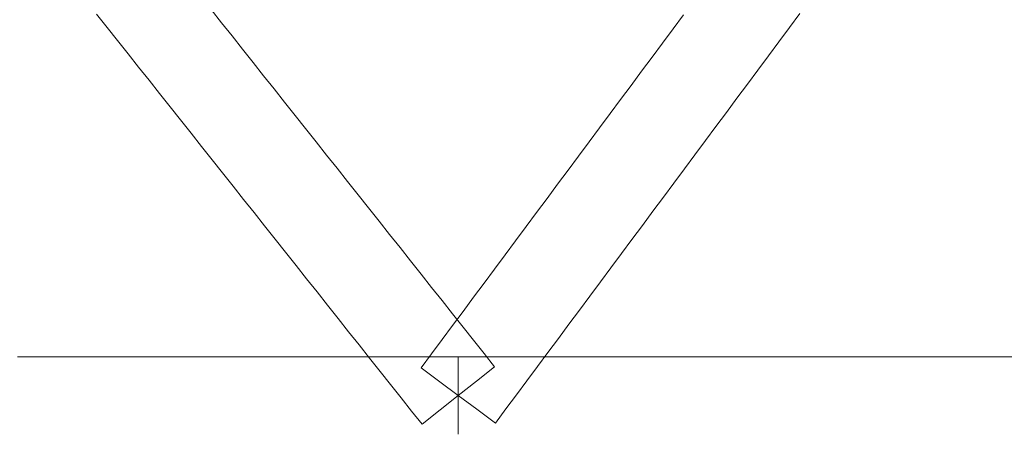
# Model space of a CAD drawing. Header units: millimetres. Extents: x -176817 to 571382, y -58489 to 156123.
# Tile 302 of 364: x 537110 to 540407, y -17807 to -16435. Entities that reach past the tile are written whole.
import ezdxf

# ---------------------------------------------------------------- set-up
doc = ezdxf.new("R2010")
doc.units = ezdxf.units.MM
doc.header["$LTSCALE"] = 0.2
doc.layers.add('ARF2000E0_BEARING_ROOF_KANTAVAT_KATTO', color=7, linetype='Continuous', lineweight=13)

msp = doc.modelspace()

# ---------------------------------------------------------------- linework, layer by layer
at = {"layer": 'ARF2000E0_BEARING_ROOF_KANTAVAT_KATTO'}
for points in [[(537367.4027, -16416.8395), (537402.559, -16461.1458), (537437.7152, -16505.452), (537472.8715, -16549.7583), (537508.0277, -16594.0645), (537543.184, -16638.3708), (537578.3402, -16682.677), (537613.4965, -16726.9833), (537648.6527, -16771.2895), (537683.809, -16815.5958), (537718.9652, -16859.902), (537754.1215, -16904.2083), (537789.2777, -16948.5145), (537824.434, -16992.8208), (537859.5902, -17037.127), (537894.7465, -17081.4333), (537929.9027, -17125.7395), (537965.059, -17170.0458), (538000.2152, -17214.352), (538035.3715, -17258.6583), (538070.5277, -17302.9645), (538105.684, -17347.2708), (538140.8402, -17391.577), (538175.9965, -17435.8833), (538211.1527, -17480.1895), (538246.309, -17524.4958), (538281.4652, -17568.802), (538316.6215, -17613.1083), (538351.7777, -17657.4145), (538386.934, -17701.7208), (538422.0902, -17746.027), (538457.2465, -17790.3333)], [(538457.2465, -17790.3333), (538517.9563, -17742.1611), (538578.6662, -17693.9888), (538639.3761, -17645.8166), (538700.0859, -17597.6444), (538664.9297, -17553.3381), (538629.7734, -17509.0319), (538594.6172, -17464.7256), (538559.4609, -17420.4194), (538524.3047, -17376.1131), (538489.1484, -17331.8069), (538453.9922, -17287.5006), (538418.8359, -17243.1944), (538383.6797, -17198.8881), (538348.5234, -17154.5819), (538313.3672, -17110.2756), (538278.2109, -17065.9694), (538243.0547, -17021.6631), (538207.8984, -16977.3569), (538172.7422, -16933.0506), (538137.5859, -16888.7444), (538102.4297, -16844.4381), (538067.2734, -16800.1319), (538032.1172, -16755.8256), (537996.9609, -16711.5194), (537961.8047, -16667.2131), (537926.6484, -16622.9069), (537891.4922, -16578.6006), (537856.3359, -16534.2944), (537821.1797, -16489.9881), (537786.0234, -16445.6819), (537750.8672, -16401.3756)], [(539333.1727, -16419.0633), (539298.0164, -16466.3618), (539262.8602, -16513.6602), (539227.7039, -16560.9586), (539192.5477, -16608.2571), (539157.3914, -16655.5555), (539122.2352, -16702.854), (539087.0789, -16750.1524), (539051.9227, -16797.4508), (539016.7664, -16844.7493), (538981.6102, -16892.0477), (538946.4539, -16939.3461), (538911.2977, -16986.6446), (538876.1414, -17033.943), (538840.9852, -17081.2415), (538805.8289, -17128.5399), (538770.6727, -17175.8383), (538735.5164, -17223.1368), (538700.3602, -17270.4352), (538665.2039, -17317.7336), (538630.0477, -17365.0321), (538594.8914, -17412.3305), (538559.7352, -17459.629), (538524.5789, -17506.9274), (538489.4227, -17554.2258), (538454.2664, -17601.5243), (538516.4663, -17647.7566), (538578.6662, -17693.9888), (538640.8661, -17740.2211), (538703.066, -17786.4534), (538738.2222, -17739.155), (538773.3785, -17691.8565), (538808.5347, -17644.5581), (538843.691, -17597.2597), (538878.8472, -17549.9612), (538914.0035, -17502.6628), (538949.1597, -17455.3643), (538984.316, -17408.0659), (539019.4722, -17360.7675), (539054.6285, -17313.469), (539089.7847, -17266.1706), (539124.941, -17218.8722), (539160.0972, -17171.5737), (539195.2535, -17124.2753), (539230.4097, -17076.9768), (539265.566, -17029.6784), (539300.7222, -16982.38), (539335.8785, -16935.0815), (539371.0347, -16887.7831), (539406.191, -16840.4847), (539441.3472, -16793.1862), (539476.5035, -16745.8878), (539511.6597, -16698.5893), (539546.816, -16651.2909), (539581.9722, -16603.9925), (539617.1285, -16556.694), (539652.2847, -16509.3956), (539687.441, -16462.0972), (539722.5972, -16414.7987)], [(538578.6662, -17823.9888), (538578.6662, -17758.9888), (538578.6662, -17693.9888), (538578.6662, -17628.9888), (538578.6662, -17563.9888), (538508.3537, -17563.9888), (538438.0412, -17563.9888), (538367.7287, -17563.9888), (538297.4162, -17563.9888), (538227.1037, -17563.9888), (538156.7912, -17563.9888), (538086.4787, -17563.9888), (538016.1662, -17563.9888), (537945.8537, -17563.9888), (537875.5412, -17563.9888), (537805.2287, -17563.9888), (537734.9162, -17563.9888), (537664.6037, -17563.9888), (537594.2912, -17563.9888), (537523.9787, -17563.9888), (537453.6662, -17563.9888), (537383.3537, -17563.9888), (537313.0412, -17563.9888), (537242.7287, -17563.9888), (537172.4162, -17563.9888), (537102.1037, -17563.9888)], [(540477.1037, -17563.9888), (540406.7912, -17563.9888), (540336.4787, -17563.9888), (540266.1662, -17563.9888), (540195.8537, -17563.9888), (540125.5412, -17563.9888), (540055.2287, -17563.9888), (539984.9162, -17563.9888), (539914.6037, -17563.9888), (539844.2912, -17563.9888), (539773.9787, -17563.9888), (539703.6662, -17563.9888), (539633.3537, -17563.9888), (539563.0412, -17563.9888), (539492.7287, -17563.9888), (539422.4162, -17563.9888), (539352.1037, -17563.9888), (539281.7912, -17563.9888), (539211.4787, -17563.9888), (539141.1662, -17563.9888), (539070.8537, -17563.9888), (539000.5412, -17563.9888), (538930.2287, -17563.9888), (538859.9162, -17563.9888), (538789.6037, -17563.9888), (538719.2912, -17563.9888), (538648.9787, -17563.9888), (538578.6662, -17563.9888), (538578.6662, -17628.9888), (538578.6662, -17693.9888), (538578.6662, -17758.9888), (538578.6662, -17823.9888)]]:
    msp.add_lwpolyline(points, dxfattribs=at)

doc.saveas('drawing.dxf')
